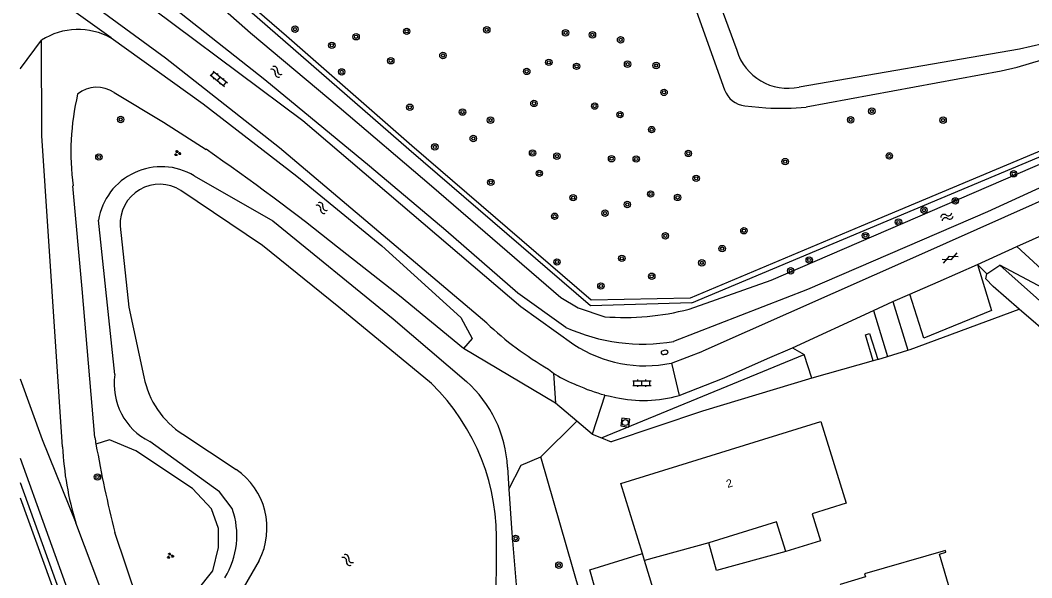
# Model space of a CAD drawing. Extents: x 135999 to 138000, y 396000 to 398501.
# Drawn here: x 136000 to 136126.4, y 396323.5 to 396393.2 of the extents above; entities that cross this region are included whole.
import ezdxf

# ---------------------------------------------------------------- set-up
doc = ezdxf.new("R2010")
doc.units = 0
for name, color, linetype in [('gg-afsc-erfafscheiding', 7, 'Continuous'), ('gg-afsc-haag', 7, 'Continuous'), ('gg-afsc-hekwerk', 7, 'Continuous'), ('gg-anno-huisnummerreeks BGT', 7, 'Continuous'), ('gg-bbg-bijgebouw', 7, 'Continuous'), ('gg-bbg-gedigitaliseerde bebouwing', 7, 'Continuous'), ('gg-bbg-gedigitaliseerde bijgebouw', 7, 'Continuous'), ('gg-bbg-hoofdgebouw', 7, 'Continuous'), ('gg-bbg-luifel en loopbrug', 7, 'Continuous'), ('gg-bbg-tussenscheiding', 7, 'Continuous'), ('gg-knt-BGT kruinlijn', 7, 'Continuous'), ('gg-knt-bovenkant onderkant talud', 7, 'Continuous'), ('gg-knt-verharding', 7, 'Continuous'), ('gg-knt-verharding nz', 7, 'Continuous'), ('gg-kntw-bovenkant insteek waterloop', 7, 'Continuous'), ('gg-kntw-waterlijn', 7, 'Continuous'), ('gt-grn-groengrens', 7, 'Continuous'), ('gt-grn-vlakafsluiter', 7, 'Continuous'), ('gt-symb-boom', 7, 'Continuous'), ('gt-symb-brandkraan', 7, 'Continuous'), ('gt-symb-gesloten verharding', 7, 'Continuous'), ('gt-symb-groenvak', 7, 'Continuous'), ('gt-symb-klinker verharding', 7, 'Continuous'), ('gt-symb-rioolschacht', 7, 'Continuous'), ('gt-symb-watersymbool', 7, 'Continuous')]:
    doc.layers.add(name, color=color, linetype=linetype)

# ---------------------------------------------------------------- blocks, each defined once
blk = doc.blocks.new('gt0-BOOM')
at = {"layer": 'gt-symb-boom'}
for radius in [0.4, 0.2]:
    blk.add_circle((0, 0), radius, dxfattribs=at)
blk = doc.blocks.new('gt0-WA')
at = {"layer": 'gt-symb-watersymbool'}
for centre, start, end in [((-0.32, 0.02), 28.0725, 151.9275), ((0.43, 0.42), 208.0725, 331.9275), ((-0.32, -0.43), 28.0725, 151.9275), ((0.43, -0.03), 208.0725, 331.9275)]:
    blk.add_arc(centre, 0.425, start, end, dxfattribs=at)
blk = doc.blocks.new('gt0-GESVH1')
at = {"layer": 'gt-symb-gesloten verharding'}
for p, q in [((-0.99, -0.26), (0.01, 0.24)), ((0.01, -0.26), (-0.99, 0.24)), ((0.01, 0.24), (1.01, -0.26)), ((1.01, 0.24), (0.01, -0.26))]:
    blk.add_line(p, q, dxfattribs=at)
blk = doc.blocks.new('gt0-BR')
at = {"layer": 'gt-symb-brandkraan'}
for centre, radius, start, end in [((-0.24, 0), 0.206, 107.5669, 252.4331), ((0.6, -2.66), 3, 106.892, 107.5669), ((0, -0.69), 0.938, 73.108, 106.892), ((-0.6, -2.66), 3, 72.4331, 73.108), ((0.24, 0), 0.206, 287.567, 72.4331), ((0.6, 2.66), 3, 252.4331, 253.108), ((0, 0.69), 0.938, 253.108, 286.8921), ((-0.6, 2.66), 3, 286.8921, 287.567)]:
    blk.add_arc(centre, radius, start, end, dxfattribs=at)
blk = doc.blocks.new('gt0-RS')
at = {"layer": 'gt-symb-rioolschacht'}
blk.add_lwpolyline([(-0.5, -0.5), (0.5, -0.5), (0.5, 0.5), (-0.5, 0.5)], close=True, dxfattribs=at)
blk.add_circle((0, 0), 0.375, dxfattribs=at)
blk = doc.blocks.new('gt0-KL1')
at = {"layer": 'gt-symb-klinker verharding'}
for p, q in [((-1.15, 0.3), (1.15, 0.3)), ((-1, -0.3), (-1, 0.3)), ((-0.5, 0.3), (-0.5, 0.45)), ((0, -0.3), (0, 0.3)), ((0.5, 0.3), (0.5, 0.45)), ((1, -0.3), (1, 0.3)), ((-1.15, -0.3), (1.15, -0.3)), ((-0.5, -0.45), (-0.5, -0.3)), ((0.5, -0.45), (0.5, -0.3))]:
    blk.add_line(p, q, dxfattribs=at)
blk = doc.blocks.new('gt0-GRVAK')
at = {"layer": 'gt-symb-groenvak'}
for p, q in [((-0.11, 0.19), (-0.23, 0.24)), ((-0.18, 0.15), (0.09, 0.15)), ((-0.09, 0.21), (-0.16, 0.32)), ((-0.05, 0.21), (-0.05, 0.39)), ((0, 0.21), (0.06, 0.32)), ((0.02, 0.19), (0.13, 0.24)), ((0.26, -0.05), (0.2, 0.06)), ((0.3, -0.05), (0.3, 0.13)), ((0.35, -0.05), (0.41, 0.06)), ((-0.24, -0.23), (-0.36, -0.18)), ((-0.32, -0.26), (-0.05, -0.26)), ((-0.23, -0.21), (-0.29, -0.1)), ((-0.18, -0.2), (-0.18, -0.02)), ((-0.14, -0.21), (-0.07, -0.1)), ((-0.12, -0.23), (0, -0.18)), ((0.24, -0.07), (0.12, -0.02)), ((0.17, -0.11), (0.44, -0.11)), ((0.37, -0.07), (0.49, -0.02))]:
    blk.add_line(p, q, dxfattribs=at)

msp = doc.modelspace()

# ---------------------------------------------------------------- linework, layer by layer
at = {"layer": 'gg-afsc-erfafscheiding'}
msp.add_line((136121.59, 396359.93), (136120.65, 396360.89), dxfattribs=at)
at = {"layer": 'gg-afsc-haag'}
msp.add_line((136111.21, 396352.06), (136124.84, 396357.1), dxfattribs=at)
at = {"layer": 'gg-afsc-hekwerk'}
for p, q in [((136124.84, 396357.1), (136121.59, 396359.93)), ((136142.08, 396342.08), (136124.84, 396357.1)), ((136108.37, 396351.18), (136110.9, 396351.97)), ((136110.9, 396351.97), (136111.21, 396352.06)), ((136107.16, 396350.81), (136108.37, 396351.18))]:
    msp.add_line(p, q, dxfattribs=at)
for points in [[(136083.94, 396357.89), (136071.26, 396357.51), (136048.54, 396377.03), (136006.48, 396413.68), (136003.01, 396423.47)], [(136083.94, 396357.89), (136134.04, 396378.9), (136161.63, 396390.68)]]:
    msp.add_lwpolyline(points, dxfattribs=at)
at = {"layer": 'gg-bbg-bijgebouw'}
msp.add_lwpolyline([(136082.31, 396311.42), (136075.46, 396309.35), (136071.18, 396324.49), (136077.76, 396326.53)], dxfattribs=at)
at = {"layer": 'gg-bbg-gedigitaliseerde bebouwing'}
msp.add_line((136086.06, 396327.89), (136078.02, 396325.69), dxfattribs=at)
for points in [[(136100.02, 396343.04), (136103.19, 396332.82), (136098.96, 396331.51), (136100.01, 396328.14), (136095.65, 396326.79)], [(136095.65, 396326.79), (136094.5, 396330.51), (136086.06, 396327.89)]]:
    msp.add_lwpolyline(points, dxfattribs=at)
at = {"layer": 'gg-bbg-gedigitaliseerde bijgebouw'}
msp.add_line((136082.31, 396311.42), (136078.02, 396325.69), dxfattribs=at)
at = {"layer": 'gg-bbg-hoofdgebouw'}
for p, q in [((136075.04, 396335.3), (136100.02, 396343.04)), ((136077.76, 396326.53), (136075.04, 396335.3))]:
    msp.add_line(p, q, dxfattribs=at)
msp.add_lwpolyline([(136120.61, 396306.9), (136114.88, 396326.48), (136115.66, 396326.71), (136115.6, 396326.91), (136105.5, 396324.01), (136105.62, 396323.62), (136102.46, 396322.67), (136104.61, 396315.52), (136107.77, 396316.48), (136110.62, 396307.01), (136110.53, 396306.98), (136111.37, 396304.19), (136120.61, 396306.9)], dxfattribs=at)
at = {"layer": 'gg-bbg-luifel en loopbrug'}
msp.add_lwpolyline([(136095.65, 396326.79), (136087.01, 396324.42), (136086.06, 396327.89)], dxfattribs=at)
at = {"layer": 'gg-bbg-tussenscheiding'}
msp.add_line((136078.02, 396325.69), (136077.76, 396326.53), dxfattribs=at)
at = {"layer": 'gg-knt-BGT kruinlijn'}
msp.add_line((136000, 396338.48), (136012.22, 396304.51), dxfattribs=at)
msp.add_lwpolyline([(136145.18, 396345.55), (136131.28, 396357.86), (136122.42, 396362.58)], dxfattribs=at)
at = {"layer": 'gg-knt-bovenkant onderkant talud'}
for p, q in [((136011.35, 396390.97), (136004.64, 396395.8)), ((136000.03, 396387.14), (136002.67, 396390.7))]:
    msp.add_line(p, q, dxfattribs=at)
for points in [[(136000, 396387.1), (136000.01, 396387.12), (136000.03, 396387.14)], [(136000, 396348.36), (136002.73, 396340.81), (136006.93, 396330.37)]]:
    msp.add_lwpolyline(points, dxfattribs=at)
at = {"layer": 'gg-knt-verharding'}
for p, q in [((136124.51, 396364.89), (136128.46, 396366.67)), ((136119.6, 396362.68), (136124.51, 396364.89)), ((136114.71, 396360.49), (136119.6, 396362.68)), ((136111.18, 396358.97), (136114.71, 396360.49)), ((136106.62, 396356.91), (136109.04, 396358.05)), ((136109.04, 396358.05), (136111.18, 396358.97)), ((136109.04, 396358.05), (136110.9, 396351.97)), ((136096.49, 396352.26), (136106.62, 396356.91)), ((136106.62, 396356.91), (136108.37, 396351.18)), ((136081.36, 396350.34), (136085.31, 396351.82)), ((136096.49, 396352.26), (136097.97, 396351.43)), ((136081.36, 396350.34), (136082.34, 396346.27)), ((136098.93, 396348.44), (136097.97, 396351.43)), ((136066.02, 396349.59), (136066.65, 396349.09)), ((136066.65, 396349.09), (136066.87, 396348.92)), ((136066.65, 396349.09), (136066.9, 396345.35)), ((136082.34, 396346.27), (136087.97, 396348.5)), ((136069.56, 396343.08), (136066.9, 396345.35)), ((136073.04, 396346.35), (136071.45, 396341.47)), ((136071.45, 396341.47), (136069.56, 396343.08)), ((136000, 396335.42), (136012.5, 396300.86))]:
    msp.add_line(p, q, dxfattribs=at)
for points in [[(136000, 396407.16), (136003.14, 396404.69), (136035.32, 396380.66), (136062.57, 396357.4), (136069.17, 396352.68)], [(136058.29, 396355.35), (136032.38, 396377.24), (136018.14, 396388.46), (136003.3, 396399.37)], [(136141.02, 396376.6), (136112.24, 396363.8), (136085.31, 396351.82)], [(136143.4, 396354.9), (136132.27, 396357.8), (136124.51, 396364.89)], [(136119.6, 396362.68), (136121.36, 396356.91), (136112.89, 396353.46), (136111.18, 396358.97)], [(136087.97, 396348.5), (136093.38, 396350.93), (136096.49, 396352.26)], [(136073.04, 396346.35), (136073.72, 396346.19), (136074.41, 396346.04)]]:
    msp.add_lwpolyline(points, dxfattribs=at)
for centre, radius, start, end in [((136085.95, 396384.37), 40.09, 226.3799, 240.1801), ((136078.07, 396366.14), 16.14, 236.5131, 281.7417), ((136076.12, 396364.35), 17.99, 239.0443, 248.6427), ((136078.42, 396366.82), 21.16, 245.2924, 255.2808), ((136077.91, 396362.23), 16.56, 257.7849, 285.5085)]:
    msp.add_arc(centre, radius, start, end, dxfattribs=at)
at = {"layer": 'gg-knt-verharding nz'}
msp.add_lwpolyline([(136000, 396333.52), (136014.43, 396293.61), (136028.03, 396256.03), (136043.81, 396212.53), (136062.99, 396159.62), (136083.31, 396103.68), (136102.82, 396049.91), (136105.57, 396041.82), (136108.64, 396032.55), (136110.53, 396027.02)], dxfattribs=at)
at = {"layer": 'gg-kntw-bovenkant insteek waterloop'}
for p, q in [((136075.72, 396418.74), (136088.01, 396384.47)), ((136090.55, 396382.5), (136093.15, 396382.25)), ((136011.82, 396348.91), (136009.77, 396368.19)), ((136120.79, 396361.51), (136122.42, 396362.58)), ((136122.42, 396362.58), (136143.51, 396343.67)), ((136060.88, 396337.34), (136061.06, 396334.58)), ((136016.08, 396316.53), (136011.83, 396329.17))]:
    msp.add_line(p, q, dxfattribs=at)
for points in [[(136006.67, 396405.22), (136008.05, 396408.53), (136008.57, 396409.06), (136009.09, 396409.02), (136028.78, 396391.61), (136039.86, 396382.31), (136051.37, 396372.5), (136067.55, 396358.53), (136069.7, 396357.25), (136073.03, 396356.14)], [(136068.19, 396354.8), (136062.17, 396359.07), (136053.18, 396366.89), (136043.63, 396374.97), (136030.56, 396385.74), (136017.17, 396396.34), (136006.67, 396405.22)], [(136124.59, 396387.34), (136136.07, 396390.74), (136140.35, 396392.49), (136140.48, 396393.16)], [(136011.35, 396390.97), (136022.86, 396382.74), (136034.55, 396373.68), (136045.17, 396364.98), (136055.06, 396356.03), (136056.48, 396353.4), (136055.39, 396352.15)], [(136005.29, 396339.88), (136002.68, 396378.75), (136002.67, 396390.7)], [(136098.22, 396382.35), (136122.57, 396386.87), (136124.59, 396387.34)], [(136011.75, 396384.15), (136017.92, 396380.44), (136023.23, 396377.05)], [(136083.57, 396357.09), (136093.84, 396360.71), (136133.86, 396377.97), (136139.42, 396380.53), (136140.27, 396378.87), (136139.86, 396377.95), (136120.85, 396369.26), (136098.36, 396359.52), (136081.65, 396353.03)], [(136021.74, 396373.76), (136031.55, 396368.13), (136046.59, 396355.89), (136055.75, 396348.05)], [(136009.32, 396341.03), (136007.73, 396359.64), (136006.59, 396372.48)], [(136055.39, 396352.15), (136047.4, 396358.75), (136039.65, 396364.83)], [(136026.49, 396332.16), (136024.9, 396334.24), (136016.2, 396340.54)], [(136061.06, 396334.58), (136061.41, 396329.14), (136061.96, 396322.65), (136065.84, 396306.58), (136070.58, 396287.16)], [(136017.99, 396309.42), (136015.23, 396308.4), (136006.93, 396330.37)]]:
    msp.add_lwpolyline(points, dxfattribs=at)
for centre, radius, start, end in [((136007.23, 396383.54), 8.49, 60.9594, 122.496), ((136009.59, 396380.96), 3.85, 55.9061, 129.0187), ((136090.84, 396385.49), 3, 199.7582, 264.5355), ((136038.65, 396376.62), 32.32, 166.8946, 187.3531), ((136095.15, 396411.6), 29.42, 266.104, 275.9969), ((135853.71, 396132.13), 297.87, 51.3719, 55.3114), ((136017.65, 396366.89), 7.99, 59.2241, 170.6057), ((136075.53, 396387.6), 31.56, 265.4546, 284.7519), ((136077.79, 396375.75), 23.04, 245.3779, 279.6519), ((136019.72, 396347.72), 7.99, 171.4375, 243.8268), ((136045.59, 396336.6), 15.31, 2.7719, 48.4203), ((136176.02, 396369.47), 169.11, 189.6835, 189.9655), ((136160.84, 396366.85), 153.7, 189.9827, 194.1919), ((136045.56, 396341.97), 40.33, 182.9736, 196.7072), ((136017.07, 396328.8), 10, 328.0603, 19.6418)]:
    msp.add_arc(centre, radius, start, end, dxfattribs=at)
at = {"layer": 'gg-kntw-waterlijn'}
for p, q in [((136020.33, 396341.45), (136026.99, 396337.06)), ((136029.85, 396325.66), (136025.15, 396317.56))]:
    msp.add_line(p, q, dxfattribs=at)
for points in [[(136076.16, 396428.09), (136079.22, 396417.44), (136089.53, 396389.43)], [(136136.53, 396392.24), (136124.85, 396389.56), (136097.34, 396384.82)], [(136051.4, 396347.79), (136039.8, 396357.34), (136030.26, 396365.03), (136020.08, 396371.92)], [(136012.49, 396367.46), (136013.58, 396357.34), (136015.46, 396348.61)], [(136067.69, 396287.18), (136063.31, 396306.01), (136059.47, 396320.13), (136059.5, 396327.2)]]:
    msp.add_lwpolyline(points, dxfattribs=at)
for centre, radius, start, end in [((136095.95, 396391.39), 6.71, 196.951, 281.9237), ((136017.43, 396367.74), 4.95, 57.6714, 183.2524), ((136026.07, 396350.59), 10.79, 190.5675, 237.8227), ((136032.28, 396328.38), 27.25, 357.5226, 45.4505), ((136021.91, 396329.73), 8.92, 332.881, 55.2813)]:
    msp.add_arc(centre, radius, start, end, dxfattribs=at)
at = {"layer": 'gt-grn-groengrens'}
for p, q in [((136120.79, 396361.51), (136119.6, 396362.68)), ((136120.65, 396360.89), (136120.79, 396361.51)), ((136066.9, 396345.35), (136055.39, 396352.15)), ((136072.62, 396340.99), (136097.97, 396351.43)), ((136071.45, 396341.47), (136072.62, 396340.99)), ((136072.62, 396340.99), (136073.84, 396340.5))]:
    msp.add_line(p, q, dxfattribs=at)
for points in [[(136144.78, 396384.1), (136105.1, 396367.45), (136083.71, 396358.44), (136071.35, 396358.21), (136048.93, 396377.49), (136033.27, 396391.2), (136007.05, 396413.89), (136003.57, 396423.68)], [(136106.56, 396350.63), (136105.62, 396353.88), (136106.14, 396354.05), (136107.16, 396350.81)], [(136098.93, 396348.44), (136085.26, 396344.32), (136073.84, 396340.5)], [(136016.08, 396316.53), (136018.53, 396317.44), (136024.06, 396324.36), (136024.76, 396327.29), (136024.76, 396329.69), (136023.89, 396332.12), (136021.53, 396334.66), (136014.43, 396339.36), (136011.15, 396340.74), (136009.46, 396340.21)], [(136061.06, 396334.58), (136062.61, 396337.59), (136065.05, 396338.63)]]:
    msp.add_lwpolyline(points, dxfattribs=at)
at = {"layer": 'gt-grn-vlakafsluiter'}
for p, q in [((136106.56, 396350.63), (136098.93, 396348.44)), ((136107.16, 396350.81), (136106.56, 396350.63)), ((136065.05, 396338.63), (136069.56, 396343.08))]:
    msp.add_line(p, q, dxfattribs=at)
msp.add_lwpolyline([(136077.31, 396296.55), (136077.16, 396296.53), (136065.05, 396338.63)], dxfattribs=at)

# ---------------------------------------------------------------- block references
at = {"layer": 'gt-symb-boom'}
for p in [(136034.34, 396392.07), (136048.29, 396391.8), (136058.3, 396391.99), (136068.14, 396391.61), (136041.97, 396391.12), (136071.5, 396391.36), (136075.02, 396390.74), (136038.94, 396390.05), (136046.3, 396388.12), (136052.82, 396388.78), (136066.05, 396387.92), (136040.17, 396386.73), (136063.29, 396386.79), (136069.52, 396387.43), (136075.89, 396387.7), (136079.46, 396387.53), (136080.45, 396384.17), (136064.19, 396382.79), (136048.68, 396382.31), (136055.26, 396381.71), (136071.78, 396382.46), (136106.41, 396381.82), (136012.55, 396380.78), (136058.76, 396380.7), (136074.95, 396381.38), (136103.77, 396380.74), (136115.32, 396380.7), (136078.9, 396379.52), (136056.61, 396378.41), (136051.81, 396377.36), (136064.02, 396376.59), (136083.48, 396376.54), (136009.83, 396376.1), (136067.06, 396376.2), (136073.89, 396375.88), (136076.97, 396375.84), (136095.58, 396375.52), (136108.6, 396376.23), (136064.86, 396374.06), (136124.14, 396374), (136058.8, 396372.93), (136084.46, 396373.43), (136078.77, 396371.47), (136069.09, 396371.01), (136075.86, 396370.16), (136082.14, 396371.04), (136116.85, 396370.61), (136073.07, 396369.08), (136112.93, 396369.45), (136066.78, 396368.69), (136109.74, 396367.97), (136090.43, 396366.88), (136080.61, 396366.24), (136105.62, 396366.27), (136087.71, 396364.65), (136067.07, 396362.97), (136075.17, 396363.43), (136085.17, 396362.87), (136098.59, 396363.23), (136096.27, 396361.87), (136078.91, 396361.19), (136072.56, 396359.97), (136009.65, 396336.11), (136061.9, 396328.43), (136067.31, 396325.09)]:
    msp.add_blockref('gt0-BOOM', p, dxfattribs=at)
at = {"layer": 'gt-symb-brandkraan', "rotation": 9.613025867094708}
msp.add_blockref('gt0-BR', (136080.52, 396351.68), dxfattribs=at)
at = {"layer": 'gt-symb-gesloten verharding', "rotation": 23.694971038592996}
msp.add_blockref('gt0-GESVH1', (136116.19, 396363.48), dxfattribs=at)
at = {"layer": 'gt-symb-groenvak'}
for p in [(136019.64, 396376.57), (136018.73, 396326.26)]:
    msp.add_blockref('gt0-GRVAK', p, dxfattribs=at)
at = {"layer": 'gt-symb-klinker verharding', "rotation": -39.11608916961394}
msp.add_blockref('gt0-KL1', (136024.83, 396385.87), dxfattribs=at)
at = {"layer": 'gt-symb-klinker verharding'}
msp.add_blockref('gt0-KL1', (136077.68, 396347.82), dxfattribs=at)
at = {"layer": 'gt-symb-rioolschacht', "rotation": 171.7241071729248}
msp.add_blockref('gt0-RS', (136075.61, 396342.91), dxfattribs=at)
at = {"layer": 'gt-symb-watersymbool'}
for p, rotation in [((136031.96, 396386.78), -38.910397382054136), ((136037.64, 396369.77), -39.11608916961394), ((136115.74, 396368.61), 23.642501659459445), ((136040.87, 396325.77), -39.11608917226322)]:
    msp.add_blockref('gt0-WA', p, dxfattribs=dict(at, rotation=rotation))

# ---------------------------------------------------------------- texts
at = {"layer": 'gg-anno-huisnummerreeks BGT'}
msp.add_text('2', height=1, rotation=17.2, dxfattribs=at).set_placement((136088.4, 396334.73))

doc.saveas('drawing.dxf')
